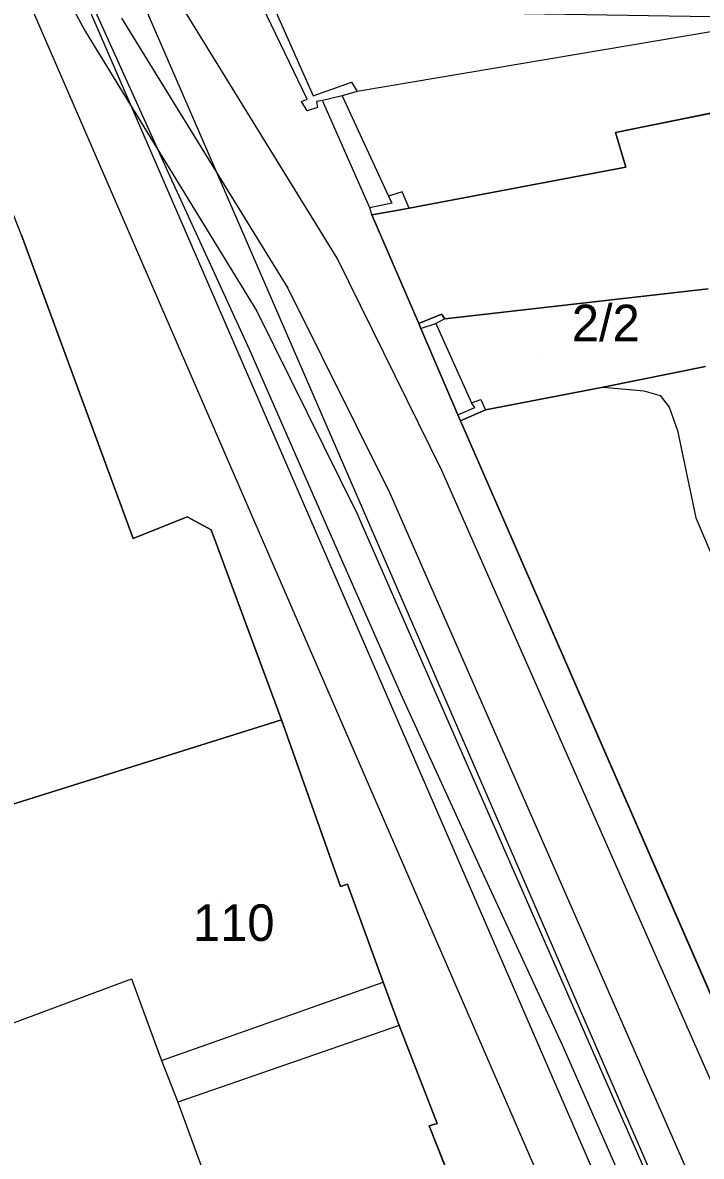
# Model space of a CAD drawing. Extents: x -263423 to -261326, y -1240067 to -1237864.
# Drawn here: x -262809.8 to -262772.7, y -1239687.2 to -1239625.1 of the extents above; entities that cross this region are included whole.
import ezdxf

# ---------------------------------------------------------------- set-up
doc = ezdxf.new("R2010")
doc.units = 0
for name, color, linetype in [('body_kn', 7, 'Continuous'), ('kladpar_druhypozemkov', 7, 'Continuous'), ('kladpar_hranice', 7, 'Continuous'), ('kladpar_parcelnecisla', 7, 'Continuous'), ('kladpar_plochy', 7, 'Continuous'), ('tarchy_linie', 7, 'Continuous'), ('zappar_hrandruhpozemk', 7, 'Continuous')]:
    doc.layers.add(name, color=color, linetype=linetype)

msp = doc.modelspace()

# ---------------------------------------------------------------- linework, layer by layer
at = {"layer": 'body_kn'}
for p, q in [((-262806.4, -1239625.6), (-262806.4, -1239625.6)), ((-262791.82, -1239628.38), (-262791.82, -1239628.38)), ((-262793.92, -1239629.13), (-262793.92, -1239629.13)), ((-262792.33, -1239629.14), (-262792.33, -1239629.14)), ((-262792.33, -1239629.14), (-262792.33, -1239629.14)), ((-262791.5, -1239628.89), (-262791.5, -1239628.89)), ((-262791.5, -1239628.89), (-262791.5, -1239628.89)), ((-262794.56, -1239629.45), (-262794.56, -1239629.45)), ((-262794.24, -1239629.32), (-262794.24, -1239629.32)), ((-262794.24, -1239629.32), (-262794.24, -1239629.32)), ((-262793.73, -1239629.45), (-262793.73, -1239629.45)), ((-262793.67, -1239629.77), (-262793.67, -1239629.77)), ((-262793.41, -1239629.39), (-262793.41, -1239629.39)), ((-262794.24, -1239629.96), (-262794.24, -1239629.96)), ((-262777.37, -1239631.13), (-262777.37, -1239631.13)), ((-262801.85, -1239633.31), (-262801.85, -1239633.31)), ((-262776.8, -1239633.04), (-262776.8, -1239633.04)), ((-262789.8, -1239634.63), (-262789.8, -1239634.63)), ((-262789.8, -1239634.63), (-262789.8, -1239634.63)), ((-262789.04, -1239634.38), (-262789.04, -1239634.38)), ((-262790.82, -1239635.26), (-262790.82, -1239635.26)), ((-262789.61, -1239635.01), (-262789.61, -1239635.01)), ((-262789.61, -1239635.01), (-262789.61, -1239635.01)), ((-262789.36, -1239635.4), (-262789.36, -1239635.4)), ((-262788.66, -1239635.27), (-262788.66, -1239635.27)), ((-262788.66, -1239635.27), (-262788.66, -1239635.27)), ((-262790.7, -1239635.65), (-262790.7, -1239635.65)), ((-262790.7, -1239635.65), (-262790.7, -1239635.65)), ((-262792.6, -1239638.02), (-262792.6, -1239638.02)), ((-262795.3, -1239639.65), (-262795.3, -1239639.65)), ((-262796.99, -1239640.91), (-262796.99, -1239640.91)), ((-262788.14, -1239641.59), (-262788.14, -1239641.59)), ((-262788.14, -1239641.59), (-262788.14, -1239641.59)), ((-262787.21, -1239641.59), (-262787.21, -1239641.59)), ((-262787.21, -1239641.59), (-262787.21, -1239641.59)), ((-262786.89, -1239641.08), (-262786.89, -1239641.08)), ((-262786.89, -1239641.08), (-262786.89, -1239641.08)), ((-262786.7, -1239641.34), (-262786.7, -1239641.34)), ((-262786.7, -1239641.34), (-262786.7, -1239641.34)), ((-262788.03, -1239641.86), (-262788.03, -1239641.86)), ((-262788.03, -1239641.86), (-262788.03, -1239641.86)), ((-262787.98, -1239641.84), (-262787.98, -1239641.84)), ((-262797.39, -1239643.05), (-262797.39, -1239643.05)), ((-262778.05, -1239645.07), (-262778.05, -1239645.07)), ((-262778.05, -1239645.07), (-262778.05, -1239645.07)), ((-262775.82, -1239645.27), (-262775.82, -1239645.27)), ((-262785.25, -1239645.93), (-262785.25, -1239645.93)), ((-262784.74, -1239645.74), (-262784.74, -1239645.74)), ((-262774.93, -1239645.53), (-262774.93, -1239645.53)), ((-262785.99, -1239646.59), (-262785.99, -1239646.59)), ((-262785.99, -1239646.59), (-262785.99, -1239646.59)), ((-262785.06, -1239646.19), (-262785.06, -1239646.19)), ((-262784.49, -1239646.32), (-262784.49, -1239646.32)), ((-262774.43, -1239646.17), (-262774.43, -1239646.17)), ((-262785.85, -1239646.92), (-262785.85, -1239646.92)), ((-262773.98, -1239647.45), (-262773.98, -1239647.45)), ((-262786.87, -1239649.64), (-262786.87, -1239649.64)), ((-262789.72, -1239650.88), (-262789.72, -1239650.88)), ((-262800.82, -1239652.16), (-262800.82, -1239652.16)), ((-262791.53, -1239651.96), (-262791.53, -1239651.96)), ((-262793.12, -1239652.78), (-262793.12, -1239652.78)), ((-262772.98, -1239652.23), (-262772.98, -1239652.23)), ((-262803.76, -1239653.36), (-262803.76, -1239653.36)), ((-262799.49, -1239652.87), (-262799.49, -1239652.87)), ((-262789.11, -1239661.86), (-262789.11, -1239661.86)), ((-262795.64, -1239663.27), (-262795.64, -1239663.27)), ((-262795.64, -1239663.27), (-262795.64, -1239663.27)), ((-262784.83, -1239671.23), (-262784.83, -1239671.23)), ((-262792.42, -1239672.4), (-262792.42, -1239672.4)), ((-262792.04, -1239672.27), (-262792.04, -1239672.27)), ((-262803.85, -1239677.44), (-262803.85, -1239677.44)), ((-262790.09, -1239677.63), (-262790.09, -1239677.63)), ((-262789.2, -1239679.99), (-262789.2, -1239679.99)), ((-262789.2, -1239679.99), (-262789.2, -1239679.99)), ((-262780.26, -1239681.08), (-262780.26, -1239681.08)), ((-262802.21, -1239681.91), (-262802.21, -1239681.91)), ((-262802.21, -1239681.91), (-262802.21, -1239681.91)), ((-262801.32, -1239684.2), (-262801.32, -1239684.2)), ((-262787.57, -1239685.48), (-262787.57, -1239685.48)), ((-262787.12, -1239685.35), (-262787.12, -1239685.35))]:
    msp.add_line(p, q, dxfattribs=at)
at = {"layer": 'kladpar_druhypozemkov'}
for p, q in [((-262781.37, -1239643.4), (-262781.37, -1239643.4)), ((-262799.18, -1239673.17), (-262799.18, -1239673.17))]:
    msp.add_line(p, q, dxfattribs=at)
at = {"layer": 'kladpar_hranice'}
for points in [[(-262783.78, -1239695.05), (-262787.57, -1239685.48), (-262787.12, -1239685.35), (-262789.2, -1239679.99), (-262790.09, -1239677.63), (-262792.04, -1239672.27), (-262792.42, -1239672.4), (-262795.64, -1239663.27), (-262799.49, -1239652.87), (-262800.82, -1239652.16), (-262803.76, -1239653.36), (-262809.88, -1239636.76), (-262810.95, -1239634.02), (-262814.8, -1239623.55), (-262820.04, -1239610.08), (-262820.86, -1239607.59), (-262824.2, -1239597.32), (-262825.4, -1239593.43), (-262828.43, -1239584.56), (-262831.45, -1239574.99), (-262831.96, -1239573.46)], [(-262786.89, -1239641.08), (-262788.14, -1239641.59), (-262790.7, -1239635.65), (-262789.36, -1239635.4), (-262788.66, -1239635.27), (-262776.8, -1239633.04), (-262777.37, -1239631.13), (-262753.84, -1239626.4), (-262753.28, -1239628.38), (-262745.88, -1239627.01), (-262741.29, -1239626.01), (-262740.91, -1239625.89), (-262730.13, -1239678.22)], [(-262730.13, -1239678.22), (-262740.91, -1239625.89), (-262741.29, -1239626.01), (-262745.88, -1239627.01), (-262753.28, -1239628.38), (-262753.84, -1239626.4), (-262777.37, -1239631.13), (-262776.8, -1239633.04), (-262788.66, -1239635.27), (-262789.36, -1239635.4), (-262790.7, -1239635.65), (-262788.14, -1239641.59)], [(-262809.88, -1239636.76), (-262803.76, -1239653.36), (-262800.82, -1239652.16), (-262799.49, -1239652.87), (-262795.64, -1239663.27), (-262821.86, -1239671.49)], [(-262788.14, -1239641.59), (-262786.89, -1239641.08), (-262786.7, -1239641.34), (-262772.3, -1239639.69)], [(-262772.3, -1239639.69), (-262786.7, -1239641.34), (-262786.89, -1239641.08)], [(-262772.44, -1239643.95), (-262778.05, -1239645.07), (-262784.49, -1239646.32), (-262785.85, -1239646.92), (-262785.99, -1239646.59), (-262788.03, -1239641.86), (-262788.14, -1239641.59)], [(-262788.14, -1239641.59), (-262788.03, -1239641.86), (-262785.99, -1239646.59), (-262785.85, -1239646.92), (-262767.2, -1239689.66), (-262766.13, -1239692.1), (-262748.82, -1239731.56), (-262748.11, -1239733.11), (-262741.37, -1239748.46), (-262739.76, -1239747.13), (-262738.34, -1239745.97)], [(-262767.2, -1239689.66), (-262785.85, -1239646.92), (-262784.49, -1239646.32), (-262778.05, -1239645.07), (-262772.44, -1239643.95)], [(-262829.45, -1239707.51), (-262838.02, -1239681.54), (-262839.85, -1239676.05), (-262839.34, -1239675.99), (-262834.49, -1239674.74), (-262831.81, -1239674.05), (-262829.19, -1239673.36), (-262826.71, -1239672.74), (-262823.84, -1239671.93), (-262821.86, -1239671.49), (-262795.64, -1239663.27)], [(-262795.64, -1239663.27), (-262792.42, -1239672.4), (-262792.04, -1239672.27), (-262790.09, -1239677.63), (-262789.2, -1239679.99), (-262787.12, -1239685.35), (-262787.57, -1239685.48), (-262783.78, -1239695.05)]]:
    msp.add_lwpolyline(points, dxfattribs=at)
at = {"layer": 'kladpar_plochy'}
for p, q in [((-262777.37, -1239631.13), (-262753.84, -1239626.4)), ((-262753.84, -1239626.4), (-262777.37, -1239631.13)), ((-262776.8, -1239633.04), (-262777.37, -1239631.13)), ((-262777.37, -1239631.13), (-262776.8, -1239633.04)), ((-262788.66, -1239635.27), (-262776.8, -1239633.04)), ((-262776.8, -1239633.04), (-262788.66, -1239635.27)), ((-262790.7, -1239635.65), (-262789.36, -1239635.4)), ((-262789.36, -1239635.4), (-262790.7, -1239635.65)), ((-262789.36, -1239635.4), (-262788.66, -1239635.27)), ((-262788.66, -1239635.27), (-262789.36, -1239635.4)), ((-262788.14, -1239641.59), (-262790.7, -1239635.65)), ((-262790.7, -1239635.65), (-262788.14, -1239641.59)), ((-262803.76, -1239653.36), (-262809.88, -1239636.76)), ((-262772.3, -1239639.69), (-262786.7, -1239641.34)), ((-262786.7, -1239641.34), (-262772.3, -1239639.69)), ((-262786.89, -1239641.08), (-262788.14, -1239641.59)), ((-262788.14, -1239641.59), (-262786.89, -1239641.08)), ((-262788.03, -1239641.86), (-262788.14, -1239641.59)), ((-262788.14, -1239641.59), (-262788.03, -1239641.86)), ((-262786.7, -1239641.34), (-262786.89, -1239641.08)), ((-262786.89, -1239641.08), (-262786.7, -1239641.34)), ((-262785.99, -1239646.59), (-262788.03, -1239641.86)), ((-262788.03, -1239641.86), (-262785.99, -1239646.59)), ((-262778.05, -1239645.07), (-262772.44, -1239643.95)), ((-262772.44, -1239643.95), (-262778.05, -1239645.07)), ((-262784.49, -1239646.32), (-262778.05, -1239645.07)), ((-262778.05, -1239645.07), (-262784.49, -1239646.32)), ((-262785.85, -1239646.92), (-262785.99, -1239646.59)), ((-262785.99, -1239646.59), (-262785.85, -1239646.92)), ((-262785.85, -1239646.92), (-262784.49, -1239646.32)), ((-262784.49, -1239646.32), (-262785.85, -1239646.92)), ((-262767.2, -1239689.66), (-262785.85, -1239646.92)), ((-262785.85, -1239646.92), (-262767.2, -1239689.66)), ((-262800.82, -1239652.16), (-262803.76, -1239653.36)), ((-262799.49, -1239652.87), (-262800.82, -1239652.16)), ((-262795.64, -1239663.27), (-262799.49, -1239652.87)), ((-262792.42, -1239672.4), (-262795.64, -1239663.27)), ((-262792.04, -1239672.27), (-262792.42, -1239672.4)), ((-262790.09, -1239677.63), (-262792.04, -1239672.27)), ((-262789.2, -1239679.99), (-262790.09, -1239677.63)), ((-262787.12, -1239685.35), (-262789.2, -1239679.99)), ((-262787.57, -1239685.48), (-262787.12, -1239685.35)), ((-262783.78, -1239695.05), (-262787.57, -1239685.48))]:
    msp.add_line(p, q, dxfattribs=at)
for points in [[(-262809.88, -1239636.76), (-262803.76, -1239653.36), (-262800.82, -1239652.16), (-262799.49, -1239652.87), (-262795.64, -1239663.27), (-262821.86, -1239671.49)], [(-262829.45, -1239707.51), (-262838.02, -1239681.54), (-262839.85, -1239676.05), (-262839.34, -1239675.99), (-262834.49, -1239674.74), (-262831.81, -1239674.05), (-262829.19, -1239673.36), (-262826.71, -1239672.74), (-262823.84, -1239671.93), (-262821.86, -1239671.49), (-262795.64, -1239663.27), (-262792.42, -1239672.4), (-262792.04, -1239672.27), (-262790.09, -1239677.63), (-262789.2, -1239679.99), (-262787.12, -1239685.35), (-262787.57, -1239685.48), (-262783.78, -1239695.05)]]:
    msp.add_lwpolyline(points, dxfattribs=at)
at = {"layer": 'tarchy_linie'}
for points in [[(-262706.54, -1239880.67), (-262742.27, -1239779.37), (-262780.81, -1239690), (-262819.34, -1239601.25), (-262816.79, -1239600.49), (-262817.29, -1239598.81), (-262817.32, -1239598.72), (-262815.09, -1239597.98), (-262814.98, -1239597.94), (-262815.48, -1239596.45), (-262815.98, -1239594.96), (-262818.17, -1239595.69), (-262820.83, -1239596.57), (-262845.98, -1239506.9)], [(-262735.26, -1239777.31), (-262742.03, -1239765.52), (-262775.57, -1239687.74), (-262811.81, -1239604.28), (-262814.73, -1239592.68), (-262817.65, -1239581.52), (-262822.24, -1239563.13)], [(-262736.62, -1239778.1), (-262741.1, -1239770.47), (-262746.26, -1239761.11), (-262751.59, -1239749.24), (-262753.75, -1239744.39), (-262756.57, -1239737.71), (-262761.11, -1239727.02), (-262763.9, -1239720.28), (-262768.21, -1239710.04), (-262772.17, -1239700.1), (-262776, -1239690.78), (-262780.26, -1239681.08), (-262784.83, -1239671.23), (-262789.11, -1239661.86), (-262793.12, -1239652.78), (-262797.39, -1239643.05), (-262801.85, -1239633.31), (-262808.04, -1239619.61), (-262811.66, -1239610.43), (-262813.83, -1239602.97), (-262815.09, -1239597.98)], [(-262657.08, -1239929.21), (-262646.38, -1239963), (-262674.82, -1239975.1), (-262703.83, -1239879.78), (-262739.61, -1239778.33), (-262778.19, -1239688.87), (-262817.29, -1239598.81)]]:
    msp.add_lwpolyline(points, dxfattribs=at)
at = {"layer": 'zappar_hrandruhpozemk'}
for p, q in [((-262794.24, -1239629.32), (-262797.28, -1239623)), ((-262792.6, -1239638.02), (-262801.19, -1239624.08)), ((-262796.01, -1239624.41), (-262793.92, -1239629.13)), ((-262804.4, -1239624.89), (-262795.3, -1239639.65)), ((-262793.92, -1239629.13), (-262791.82, -1239628.38)), ((-262791.82, -1239628.38), (-262791.5, -1239628.89)), ((-262792.33, -1239629.14), (-262793.41, -1239629.39)), ((-262791.5, -1239628.89), (-262792.33, -1239629.14)), ((-262792.33, -1239629.14), (-262789.8, -1239634.63)), ((-262789.8, -1239634.63), (-262789.61, -1239635.01)), ((-262790.7, -1239635.65), (-262790.82, -1239635.26)), ((-262786.7, -1239641.34), (-262787.21, -1239641.59)), ((-262787.21, -1239641.59), (-262785.25, -1239645.93)), ((-262785.99, -1239646.59), (-262785.06, -1239646.19)), ((-262817.18, -1239682.41), (-262803.85, -1239677.44)), ((-262802.21, -1239681.91), (-262790.09, -1239677.63)), ((-262789.2, -1239679.99), (-262801.32, -1239684.2))]:
    msp.add_line(p, q, dxfattribs=at)
for points in [[(-262808.59, -1239621.52), (-262806.4, -1239625.6), (-262796.99, -1239640.91), (-262791.53, -1239651.96), (-262772.74, -1239694.83)], [(-262796.01, -1239624.41), (-262767.6, -1239624.87), (-262791.5, -1239628.89)], [(-262789.61, -1239635.01), (-262790.82, -1239635.26), (-262793.41, -1239629.39), (-262793.73, -1239629.45), (-262793.67, -1239629.77), (-262794.24, -1239629.96), (-262794.56, -1239629.45), (-262794.24, -1239629.32)], [(-262788.66, -1239635.27), (-262789.04, -1239634.38), (-262789.8, -1239634.63)], [(-262767.76, -1239692.96), (-262767.85, -1239692.77), (-262786.87, -1239649.64), (-262792.6, -1239638.02)], [(-262795.3, -1239639.65), (-262789.72, -1239650.88), (-262770.82, -1239693.94)], [(-262788.03, -1239641.86), (-262787.98, -1239641.84), (-262787.21, -1239641.59)], [(-262778.05, -1239645.07), (-262775.82, -1239645.27), (-262774.93, -1239645.53), (-262774.43, -1239646.17), (-262773.98, -1239647.45), (-262772.98, -1239652.23), (-262771.72, -1239655.17), (-262771.03, -1239657.34), (-262770.27, -1239660.78)], [(-262785.06, -1239646.19), (-262785.25, -1239645.93), (-262784.74, -1239645.74), (-262784.49, -1239646.32)], [(-262803.85, -1239677.44), (-262802.21, -1239681.91), (-262801.32, -1239684.2), (-262799.75, -1239688.48), (-262809.45, -1239692), (-262806.1, -1239701)]]:
    msp.add_lwpolyline(points, dxfattribs=at)

# ---------------------------------------------------------------- texts
at = {"layer": 'kladpar_parcelnecisla'}
for s, p in [('2/2', (-262779.76, -1239642.56)), ('110', (-262800.492, -1239675.37))]:
    msp.add_text(s, height=2, dxfattribs=at).set_placement(p)

doc.saveas('drawing.dxf')
